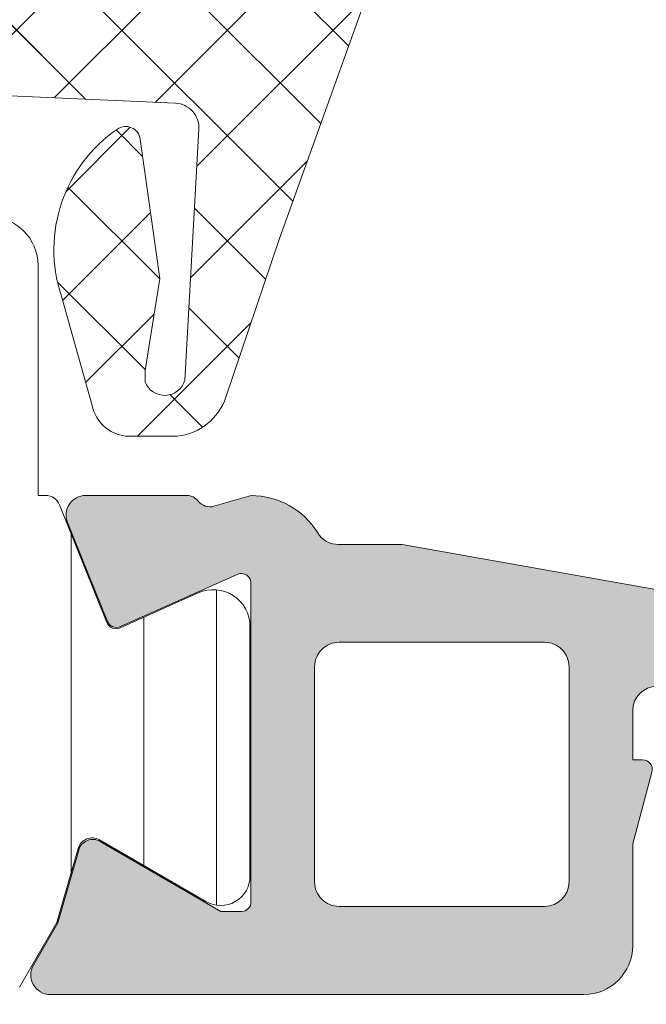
# Model space of a CAD drawing. Header units: millimetres. Extents: x 213386 to 506888, y 183055 to 450952.
# Tile 839 of 1056: x 399581 to 399594, y 325381 to 325402. Entities that reach past the tile are written whole.
import ezdxf

# ---------------------------------------------------------------- set-up
doc = ezdxf.new("R2010")
doc.units = ezdxf.units.MM
doc.layers.add('FASÁDA DETAILNÍ', color=255, linetype='Continuous', lineweight=0)
doc.layers.add('NOVA', color=255, linetype='Continuous', lineweight=0)
pattern_1 = [(135, (0, 0), (-1.077630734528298, -1.077630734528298), []), (225, (0, 0), (1.077630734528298, -1.077630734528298), [])]

# ---------------------------------------------------------------- blocks, each defined once
blk = doc.blocks.new('A$C69D17D4D')
at = {"layer": 'FASÁDA DETAILNÍ'}
h = blk.add_hatch(dxfattribs=at)
h.set_pattern_fill('ANSI37', color=256, scale=0.48, angle=90, style=0)
h.set_pattern_definition(pattern_1)
edge = h.paths.add_edge_path(flags=16)
edge.add_line((1622.219337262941, 7664.174880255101), (1622.119593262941, 7665.567734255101))
edge.add_arc((1622.718060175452, 7665.610591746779), 0.599999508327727, 89.99999164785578, 184.0960805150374, ccw=False)
edge.add_arc((1622.718060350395, 7665.610591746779), 0.5999995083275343, -4.096080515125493, 90.0000083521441, ccw=False)
edge.add_line((1623.316527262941, 7665.567734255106), (1623.216783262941, 7664.174880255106))
edge.add_arc((1622.718060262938, 7664.210594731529), 0.500000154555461, 184.096064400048, 355.9039355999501, ccw=False)
edge = h.paths.add_edge_path(flags=16)
edge.add_arc((1624.318056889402, 7661.010586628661), 0.49999962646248, 89.99995719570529, 180.0000428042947, ccw=False)
edge.add_line((1624.318057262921, 7661.510586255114), (1627.911742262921, 7661.510586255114))
edge.add_arc((1627.911742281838, 7661.010585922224), 0.5000003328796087, -23.21802660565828, 90.00000216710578, ccw=False)
edge.add_line((1628.371248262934, 7660.813470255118), (1625.655370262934, 7654.482368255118))
edge.add_arc((1625.195864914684, 7654.679484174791), 0.4999998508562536, 267.4998893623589, 336.78191820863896, ccw=False)
edge.add_line((1625.174054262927, 7654.179960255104), (1624.296247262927, 7654.218286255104))
edge.add_arc((1624.318056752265, 7654.71780986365), 0.4999994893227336, 179.9999551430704, 267.50002088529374, ccw=False)
edge.add_line((1623.818057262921, 7654.717810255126), (1623.818057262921, 7661.010586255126))
edge = h.paths.add_edge_path(flags=16)
edge.add_line((1598.764138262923, 7655.602424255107), (1594.615468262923, 7664.499277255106))
edge.add_arc((1595.068622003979, 7664.710586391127), 0.4999998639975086, 89.9999703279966, 205.000007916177, ccw=False)
edge.add_line((1595.068622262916, 7665.210586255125), (1604.418057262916, 7665.210586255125))
edge.add_arc((1604.418057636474, 7664.710586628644), 0.49999962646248, -4.28042947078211e-05, 90.00004280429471, ccw=False)
edge.add_line((1604.918057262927, 7664.710586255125), (1604.918057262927, 7655.586663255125))
edge.add_arc((1604.418057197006, 7655.586663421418), 0.5000000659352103, 267.4999727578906, 359.999980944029, ccw=False)
edge.add_line((1604.396247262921, 7655.087139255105), (1599.195483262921, 7655.314209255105))
edge.add_arc((1599.217292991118, 7655.813734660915), 0.5000012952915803, 205.0000919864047, 267.5000025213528, ccw=False)
edge = h.paths.add_edge_path(flags=16)
edge.add_arc((1607.618056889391, 7664.710586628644), 0.49999962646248, 89.99995719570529, 180.0000428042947, ccw=False)
edge.add_line((1607.618057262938, 7665.210586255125), (1614.818057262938, 7665.210586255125))
edge.add_arc((1614.818057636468, 7664.710586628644), 0.49999962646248, -4.28042947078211e-05, 90.00004280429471, ccw=False)
edge.add_line((1615.318057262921, 7664.710586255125), (1615.318057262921, 7663.510586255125))
edge.add_arc((1617.318055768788, 7663.510584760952), 1.999998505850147, 179.9999571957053, 270.0000428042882)
edge.add_line((1617.318057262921, 7661.510586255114), (1621.118057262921, 7661.510586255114))
edge.add_arc((1621.118057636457, 7661.010586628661), 0.49999962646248, -4.28042947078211e-05, 90.00004280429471, ccw=False)
edge.add_line((1621.618057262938, 7661.010586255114), (1621.618057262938, 7654.857525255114))
edge.add_arc((1621.118057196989, 7654.857525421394), 0.5000000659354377, 267.4999727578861, 359.9999809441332, ccw=False)
edge.add_line((1621.096247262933, 7654.35800125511), (1615.596247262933, 7654.59813625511))
edge.add_arc((1615.618056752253, 7655.097659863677), 0.4999994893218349, 179.9999551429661, 267.50002088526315, ccw=False)
edge.add_line((1615.118057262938, 7655.097660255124), (1615.118057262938, 7660.410586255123))
edge.add_arc((1614.018057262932, 7660.410586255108), 1.099999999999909, 0, 180)
edge.add_line((1612.918057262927, 7660.410586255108), (1612.918057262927, 7655.237375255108))
edge.add_arc((1612.418057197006, 7655.23737542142), 0.5000000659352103, 267.4999727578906, 359.999980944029, ccw=False)
edge.add_line((1612.396247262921, 7654.737851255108), (1607.596247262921, 7654.947424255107))
edge.add_arc((1607.618056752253, 7655.446947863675), 0.4999994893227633, 179.9999551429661, 267.50002088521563, ccw=False)
edge.add_line((1607.118057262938, 7655.446948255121), (1607.118057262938, 7664.710586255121))
edge = h.paths.add_edge_path()
edge.add_line((1592.405004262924, 7663.32412925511), (1596.502853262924, 7654.53626325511))
edge.add_ellipse((1599.221778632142, 7655.804120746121), major_axis=(-3.000002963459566, 0), ratio=1, start_angle=25.00003062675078, end_angle=87.49994116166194)
edge.add_line((1599.090917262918, 7652.806973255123), (1599.739867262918, 7652.778639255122))
edge.add_ellipse((1599.7180577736, 7652.279115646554), major_axis=(-0.4999994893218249, 0), ratio=1, start_angle=179.9999551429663, end_angle=267.5000208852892, ccw=False)
edge.add_line((1600.218057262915, 7652.279115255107), (1600.218057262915, 7651.310586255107))
edge.add_ellipse((1600.318057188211, 7651.310586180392), major_axis=(-0.09999992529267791, 0), ratio=1, start_angle=-4.28043988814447e-05, end_angle=90.00004280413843)
edge.add_line((1600.318057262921, 7651.210586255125), (1600.918057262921, 7651.210586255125))
edge.add_ellipse((1600.918057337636, 7651.310586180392), major_axis=(-0.09999992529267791, 0), ratio=1, start_angle=89.99995719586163, end_angle=180.000042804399)
edge.add_line((1601.018057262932, 7651.310586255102), (1601.018057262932, 7652.213624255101))
edge.add_ellipse((1601.518057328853, 7652.213624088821), major_axis=(-0.500000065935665, 0), ratio=1, start_angle=267.49997275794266, end_angle=359.99998094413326, ccw=False)
edge.add_line((1601.539867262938, 7652.713148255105), (1610.440161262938, 7652.319310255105))
edge.add_ellipse((1610.418057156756, 7651.819798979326), major_axis=(-0.5000001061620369, 0), ratio=1, start_angle=179.9999170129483, end_angle=267.46623077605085, ccw=False)
edge.add_line((1610.918057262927, 7651.819798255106), (1610.918057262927, 7651.210586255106))
edge.add_ellipse((1611.018057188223, 7651.210586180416), major_axis=(-0.09999992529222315, 0), ratio=1, start_angle=-4.28043988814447e-05, end_angle=90.00004280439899)
edge.add_line((1611.018057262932, 7651.110586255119), (1611.618057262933, 7651.110586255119))
edge.add_ellipse((1611.618057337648, 7651.210586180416), major_axis=(-0.09999992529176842, 0), ratio=1, start_angle=89.99995719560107, end_angle=180.000042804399)
edge.add_line((1611.718057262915, 7651.210586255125), (1611.718057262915, 7651.740148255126))
edge.add_ellipse((1612.218057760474, 7651.740148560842), major_axis=(-0.5000004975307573, 0), ratio=1, start_angle=-92.53369799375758, end_angle=3.503428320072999e-05, ccw=False)
edge.add_line((1612.240161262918, 7652.239660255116), (1623.780386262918, 7651.729004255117))
edge.add_ellipse((1623.758576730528, 7651.22947965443), major_axis=(-0.5000004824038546, 0), ratio=1, start_angle=176.7829426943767, end_angle=267.500020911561, ccw=False)
edge.add_line((1624.25778926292, 7651.201420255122), (1623.96922626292, 7646.067677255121))
edge.add_ellipse((1623.558808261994, 7646.183232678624), major_axis=(-0.426375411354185, 0), ratio=1, start_angle=20.758972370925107, end_angle=164.2751455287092, ccw=False)
edge.add_line((1623.160113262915, 7646.032109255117), (1623.161353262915, 7646.264712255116))
edge.add_line((1623.161353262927, 7646.264712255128), (1623.459491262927, 7648.147291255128))
edge.add_line((1623.45949126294, 7648.147291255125), (1623.05906526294, 7650.996576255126))
edge.add_ellipse((1622.761984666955, 7650.95482565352), major_axis=(-0.2999999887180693, 0), ratio=1, start_angle=187.9997440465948, end_angle=304.5977463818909)
edge.add_ellipse((1624.295098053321, 7648.732254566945), major_axis=(-3.000047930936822, 0), ratio=1, start_angle=-55.40235871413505, end_angle=18.00842458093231)
edge.add_line((1621.442019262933, 7647.804769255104), (1622.075595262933, 7645.549878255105))
edge.add_ellipse((1622.850807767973, 7645.710807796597), major_axis=(-0.7917403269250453, 0), ratio=1, start_angle=11.72768979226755, end_angle=83.20165374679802)
edge.add_line((1622.757085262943, 7644.92463425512), (1623.815295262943, 7644.92341325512))
edge.add_ellipse((1623.686171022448, 7646.102499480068), major_axis=(-1.18613548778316, 0), ratio=1, start_angle=96.24967815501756, end_angle=161.3444235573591)
edge.add_line((1624.809985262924, 7645.72308025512), (1625.904318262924, 7648.96442025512))
edge.add_line((1625.904318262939, 7648.964420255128), (1628.794096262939, 7657.014215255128))
edge.add_line((1628.794096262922, 7657.014215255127), (1633.126905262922, 7666.912092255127))
edge.add_ellipse((1632.667896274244, 7667.110362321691), major_axis=(-0.5000002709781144, 0), ratio=1, start_angle=156.6379505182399, end_angle=269.9334236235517)
edge.add_line((1632.668477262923, 7667.610362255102), (1632.121776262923, 7667.610997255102))
edge.add_ellipse((1632.121195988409, 7667.110997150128), major_axis=(-0.50000044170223, 0), ratio=1, start_angle=269.9335054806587, end_angle=336.0791754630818)
edge.add_line((1631.664142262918, 7667.31373425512), (1630.262386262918, 7664.10973125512))
edge.add_ellipse((1629.346245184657, 7664.510585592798), major_axis=(-0.9999993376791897, 0), ratio=1, start_angle=89.99994718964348, end_angle=156.3683852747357, ccw=False)
edge.add_line((1629.346244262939, 7663.510586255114), (1624.118302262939, 7663.510586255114))
edge.add_line((1624.118302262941, 7663.510586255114), (1624.118293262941, 7665.310065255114))
edge.add_line((1624.118293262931, 7665.310065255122), (1624.633094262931, 7665.448007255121))
edge.add_ellipse((1624.518329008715, 7665.725161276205), major_axis=(-0.2999756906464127, 0), ratio=1, start_angle=112.4937002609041, end_angle=202.5035666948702)
edge.add_line((1624.795463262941, 7665.839974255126), (1623.946296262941, 7667.110101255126))
edge.add_ellipse((1623.080432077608, 7666.610380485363), major_axis=(-0.9997207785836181, 0), ratio=1, start_angle=209.9907606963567, end_angle=270.0076118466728)
edge.add_line((1623.080299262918, 7667.610101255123), (1622.355938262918, 7667.610070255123))
edge.add_ellipse((1622.356146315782, 7666.610332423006), major_axis=(-0.9997378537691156, 0), ratio=1, start_angle=270.0119236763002, end_angle=330.0086750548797)
edge.add_line((1621.490272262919, 7667.110070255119), (1620.64110526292, 7665.839974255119))
edge.add_ellipse((1620.918252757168, 7665.725162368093), major_axis=(-0.2999875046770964, 0), ratio=1, start_angle=-22.50240617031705, end_angle=67.50139619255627)
edge.add_line((1620.803459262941, 7665.448007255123), (1621.318275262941, 7665.310035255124))
edge.add_line((1621.318275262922, 7665.310035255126), (1621.318283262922, 7663.510586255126))
edge.add_line((1621.318283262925, 7663.510586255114), (1618.118056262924, 7663.510586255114))
edge.add_ellipse((1618.118056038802, 7663.810586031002), major_axis=(-0.2999997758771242, 0), ratio=1, start_angle=-4.280439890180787e-05, end_angle=90.00004280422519, ccw=False)
edge.add_line((1617.818056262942, 7663.810586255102), (1617.818056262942, 7667.110582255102))
edge.add_ellipse((1617.318056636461, 7667.110582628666), major_axis=(-0.49999962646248, 0), ratio=1, start_angle=179.9999571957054, end_angle=270.0000428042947)
edge.add_line((1617.318056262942, 7667.610582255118), (1590.420434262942, 7667.610582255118))
edge.add_line((1590.420434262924, 7667.610582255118), (1589.525316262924, 7666.060190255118))
edge.add_ellipse((1589.958328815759, 7665.810190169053), major_axis=(-0.4999999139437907, 0), ratio=1, start_angle=-30.00001708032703, end_angle=89.99993664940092)
edge.add_line((1589.958328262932, 7665.310190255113), (1589.958328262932, 7663.612819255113))
edge.add_line((1589.958328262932, 7663.612819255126), (1591.951850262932, 7663.612819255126))
edge.add_ellipse((1591.951850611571, 7663.11281899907), major_axis=(-0.5000002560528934, 0), ratio=1, start_angle=205.0001285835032, end_angle=270.0000399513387, ccw=False)
h = blk.add_hatch(dxfattribs=at)
h.set_pattern_fill('ANSI37', color=256, scale=0.48, angle=90, style=0)
h.set_pattern_definition(pattern_1)
edge = h.paths.add_edge_path(flags=16)
edge.add_line((1622.219337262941, 7664.174880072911), (1622.119593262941, 7665.567734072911))
edge.add_arc((1622.718060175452, 7665.610591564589), 0.599999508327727, 89.99999164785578, 184.0960805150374, ccw=False)
edge.add_arc((1622.718060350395, 7665.610591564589), 0.5999995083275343, -4.096080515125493, 90.0000083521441, ccw=False)
edge.add_line((1623.316527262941, 7665.567734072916), (1623.216783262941, 7664.174880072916))
edge.add_arc((1622.718060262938, 7664.210594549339), 0.500000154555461, 184.096064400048, 355.9039355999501, ccw=False)
edge = h.paths.add_edge_path(flags=16)
edge.add_arc((1624.318056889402, 7661.010586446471), 0.49999962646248, 89.99995719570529, 180.0000428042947, ccw=False)
edge.add_line((1624.318057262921, 7661.510586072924), (1627.911742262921, 7661.510586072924))
edge.add_arc((1627.911742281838, 7661.010585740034), 0.5000003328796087, -23.21802660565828, 90.00000216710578, ccw=False)
edge.add_line((1628.371248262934, 7660.813470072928), (1625.655370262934, 7654.482368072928))
edge.add_arc((1625.195864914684, 7654.679483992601), 0.4999998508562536, 267.4998893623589, 336.78191820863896, ccw=False)
edge.add_line((1625.174054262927, 7654.179960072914), (1624.296247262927, 7654.218286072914))
edge.add_arc((1624.318056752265, 7654.71780968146), 0.4999994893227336, 179.9999551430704, 267.50002088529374, ccw=False)
edge.add_line((1623.818057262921, 7654.717810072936), (1623.818057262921, 7661.010586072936))
edge = h.paths.add_edge_path(flags=16)
edge.add_line((1598.764138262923, 7655.602424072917), (1594.615468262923, 7664.499277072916))
edge.add_arc((1595.068622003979, 7664.710586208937), 0.4999998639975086, 89.9999703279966, 205.000007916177, ccw=False)
edge.add_line((1595.068622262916, 7665.210586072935), (1604.418057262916, 7665.210586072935))
edge.add_arc((1604.418057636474, 7664.710586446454), 0.49999962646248, -4.28042947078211e-05, 90.00004280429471, ccw=False)
edge.add_line((1604.918057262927, 7664.710586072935), (1604.918057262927, 7655.586663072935))
edge.add_arc((1604.418057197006, 7655.586663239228), 0.5000000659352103, 267.4999727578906, 359.999980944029, ccw=False)
edge.add_line((1604.396247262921, 7655.087139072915), (1599.195483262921, 7655.314209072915))
edge.add_arc((1599.217292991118, 7655.813734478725), 0.5000012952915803, 205.0000919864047, 267.5000025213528, ccw=False)
edge = h.paths.add_edge_path(flags=16)
edge.add_arc((1607.618056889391, 7664.710586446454), 0.49999962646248, 89.99995719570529, 180.0000428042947, ccw=False)
edge.add_line((1607.618057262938, 7665.210586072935), (1614.818057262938, 7665.210586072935))
edge.add_arc((1614.818057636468, 7664.710586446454), 0.49999962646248, -4.28042947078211e-05, 90.00004280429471, ccw=False)
edge.add_line((1615.318057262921, 7664.710586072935), (1615.318057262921, 7663.510586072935))
edge.add_arc((1617.318055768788, 7663.510584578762), 1.999998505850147, 179.9999571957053, 270.0000428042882)
edge.add_line((1617.318057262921, 7661.510586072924), (1621.118057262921, 7661.510586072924))
edge.add_arc((1621.118057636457, 7661.010586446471), 0.49999962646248, -4.28042947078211e-05, 90.00004280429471, ccw=False)
edge.add_line((1621.618057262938, 7661.010586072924), (1621.618057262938, 7654.857525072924))
edge.add_arc((1621.118057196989, 7654.857525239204), 0.5000000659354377, 267.4999727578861, 359.9999809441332, ccw=False)
edge.add_line((1621.096247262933, 7654.35800107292), (1615.596247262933, 7654.59813607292))
edge.add_arc((1615.618056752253, 7655.097659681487), 0.4999994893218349, 179.9999551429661, 267.50002088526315, ccw=False)
edge.add_line((1615.118057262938, 7655.097660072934), (1615.118057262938, 7660.410586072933))
edge.add_arc((1614.018057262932, 7660.410586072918), 1.099999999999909, 0, 180)
edge.add_line((1612.918057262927, 7660.410586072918), (1612.918057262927, 7655.237375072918))
edge.add_arc((1612.418057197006, 7655.23737523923), 0.5000000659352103, 267.4999727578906, 359.999980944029, ccw=False)
edge.add_line((1612.396247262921, 7654.737851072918), (1607.596247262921, 7654.947424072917))
edge.add_arc((1607.618056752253, 7655.446947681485), 0.4999994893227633, 179.9999551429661, 267.50002088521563, ccw=False)
edge.add_line((1607.118057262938, 7655.446948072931), (1607.118057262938, 7664.710586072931))
edge = h.paths.add_edge_path()
edge.add_line((1592.405004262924, 7663.32412907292), (1596.502853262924, 7654.53626307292))
edge.add_ellipse((1599.221778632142, 7655.804120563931), major_axis=(-3.000002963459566, 0), ratio=1, start_angle=25.00003062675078, end_angle=87.49994116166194)
edge.add_line((1599.090917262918, 7652.806973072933), (1599.739867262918, 7652.778639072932))
edge.add_ellipse((1599.7180577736, 7652.279115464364), major_axis=(-0.4999994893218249, 0), ratio=1, start_angle=179.9999551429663, end_angle=267.5000208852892, ccw=False)
edge.add_line((1600.218057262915, 7652.279115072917), (1600.218057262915, 7651.310586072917))
edge.add_ellipse((1600.318057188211, 7651.310585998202), major_axis=(-0.09999992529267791, 0), ratio=1, start_angle=-4.28043988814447e-05, end_angle=90.00004280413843)
edge.add_line((1600.318057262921, 7651.210586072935), (1600.918057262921, 7651.210586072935))
edge.add_ellipse((1600.918057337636, 7651.310585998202), major_axis=(-0.09999992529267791, 0), ratio=1, start_angle=89.99995719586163, end_angle=180.000042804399)
edge.add_line((1601.018057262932, 7651.310586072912), (1601.018057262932, 7652.213624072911))
edge.add_ellipse((1601.518057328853, 7652.213623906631), major_axis=(-0.500000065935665, 0), ratio=1, start_angle=267.49997275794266, end_angle=359.99998094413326, ccw=False)
edge.add_line((1601.539867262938, 7652.713148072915), (1610.440161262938, 7652.319310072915))
edge.add_ellipse((1610.418057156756, 7651.819798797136), major_axis=(-0.5000001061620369, 0), ratio=1, start_angle=179.9999170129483, end_angle=267.46623077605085, ccw=False)
edge.add_line((1610.918057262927, 7651.819798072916), (1610.918057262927, 7651.210586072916))
edge.add_ellipse((1611.018057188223, 7651.210585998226), major_axis=(-0.09999992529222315, 0), ratio=1, start_angle=-4.28043988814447e-05, end_angle=90.00004280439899)
edge.add_line((1611.018057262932, 7651.110586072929), (1611.618057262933, 7651.110586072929))
edge.add_ellipse((1611.618057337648, 7651.210585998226), major_axis=(-0.09999992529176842, 0), ratio=1, start_angle=89.99995719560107, end_angle=180.000042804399)
edge.add_line((1611.718057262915, 7651.210586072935), (1611.718057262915, 7651.740148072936))
edge.add_ellipse((1612.218057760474, 7651.740148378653), major_axis=(-0.5000004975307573, 0), ratio=1, start_angle=-92.53369799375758, end_angle=3.503428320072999e-05, ccw=False)
edge.add_line((1612.240161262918, 7652.239660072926), (1623.780386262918, 7651.729004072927))
edge.add_ellipse((1623.758576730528, 7651.22947947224), major_axis=(-0.5000004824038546, 0), ratio=1, start_angle=176.7829426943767, end_angle=267.500020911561, ccw=False)
edge.add_line((1624.25778926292, 7651.201420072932), (1623.96922626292, 7646.067677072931))
edge.add_ellipse((1623.558808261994, 7646.183232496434), major_axis=(-0.426375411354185, 0), ratio=1, start_angle=20.758972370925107, end_angle=164.2751455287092, ccw=False)
edge.add_line((1623.160113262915, 7646.032109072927), (1623.161353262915, 7646.264712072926))
edge.add_line((1623.161353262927, 7646.264712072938), (1623.459491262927, 7648.147291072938))
edge.add_line((1623.45949126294, 7648.147291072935), (1623.05906526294, 7650.996576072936))
edge.add_ellipse((1622.761984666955, 7650.95482547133), major_axis=(-0.2999999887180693, 0), ratio=1, start_angle=187.9997440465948, end_angle=304.5977463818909)
edge.add_ellipse((1624.295098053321, 7648.732254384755), major_axis=(-3.000047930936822, 0), ratio=1, start_angle=-55.40235871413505, end_angle=18.00842458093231)
edge.add_line((1621.442019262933, 7647.804769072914), (1622.075595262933, 7645.549878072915))
edge.add_ellipse((1622.850807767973, 7645.710807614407), major_axis=(-0.7917403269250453, 0), ratio=1, start_angle=11.72768979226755, end_angle=83.20165374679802)
edge.add_line((1622.757085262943, 7644.92463407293), (1623.815295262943, 7644.92341307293))
edge.add_ellipse((1623.686171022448, 7646.102499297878), major_axis=(-1.18613548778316, 0), ratio=1, start_angle=96.24967815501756, end_angle=161.3444235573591)
edge.add_line((1624.809985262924, 7645.72308007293), (1625.904318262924, 7648.96442007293))
edge.add_line((1625.904318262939, 7648.964420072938), (1628.794096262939, 7657.014215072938))
edge.add_line((1628.794096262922, 7657.014215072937), (1633.126905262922, 7666.912092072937))
edge.add_ellipse((1632.667896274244, 7667.110362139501), major_axis=(-0.5000002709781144, 0), ratio=1, start_angle=156.6379505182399, end_angle=269.9334236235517)
edge.add_line((1632.668477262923, 7667.610362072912), (1632.121776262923, 7667.610997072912))
edge.add_ellipse((1632.121195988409, 7667.110996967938), major_axis=(-0.50000044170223, 0), ratio=1, start_angle=269.9335054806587, end_angle=336.0791754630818)
edge.add_line((1631.664142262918, 7667.31373407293), (1630.262386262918, 7664.10973107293))
edge.add_ellipse((1629.346245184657, 7664.510585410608), major_axis=(-0.9999993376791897, 0), ratio=1, start_angle=89.99994718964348, end_angle=156.3683852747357, ccw=False)
edge.add_line((1629.346244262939, 7663.510586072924), (1624.118302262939, 7663.510586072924))
edge.add_line((1624.118302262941, 7663.510586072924), (1624.118293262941, 7665.310065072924))
edge.add_line((1624.118293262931, 7665.310065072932), (1624.633094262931, 7665.448007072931))
edge.add_ellipse((1624.518329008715, 7665.725161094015), major_axis=(-0.2999756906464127, 0), ratio=1, start_angle=112.4937002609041, end_angle=202.5035666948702)
edge.add_line((1624.795463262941, 7665.839974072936), (1623.946296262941, 7667.110101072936))
edge.add_ellipse((1623.080432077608, 7666.610380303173), major_axis=(-0.9997207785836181, 0), ratio=1, start_angle=209.9907606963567, end_angle=270.0076118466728)
edge.add_line((1623.080299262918, 7667.610101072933), (1622.355938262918, 7667.610070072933))
edge.add_ellipse((1622.356146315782, 7666.610332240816), major_axis=(-0.9997378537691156, 0), ratio=1, start_angle=270.0119236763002, end_angle=330.0086750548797)
edge.add_line((1621.490272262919, 7667.110070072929), (1620.64110526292, 7665.839974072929))
edge.add_ellipse((1620.918252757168, 7665.725162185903), major_axis=(-0.2999875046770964, 0), ratio=1, start_angle=-22.50240617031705, end_angle=67.50139619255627)
edge.add_line((1620.803459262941, 7665.448007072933), (1621.318275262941, 7665.310035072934))
edge.add_line((1621.318275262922, 7665.310035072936), (1621.318283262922, 7663.510586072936))
edge.add_line((1621.318283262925, 7663.510586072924), (1618.118056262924, 7663.510586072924))
edge.add_ellipse((1618.118056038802, 7663.810585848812), major_axis=(-0.2999997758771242, 0), ratio=1, start_angle=-4.280439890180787e-05, end_angle=90.00004280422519, ccw=False)
edge.add_line((1617.818056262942, 7663.810586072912), (1617.818056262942, 7667.110582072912))
edge.add_ellipse((1617.318056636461, 7667.110582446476), major_axis=(-0.49999962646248, 0), ratio=1, start_angle=179.9999571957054, end_angle=270.0000428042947)
edge.add_line((1617.318056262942, 7667.610582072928), (1590.420434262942, 7667.610582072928))
edge.add_line((1590.420434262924, 7667.610582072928), (1589.525316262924, 7666.060190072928))
edge.add_ellipse((1589.958328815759, 7665.810189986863), major_axis=(-0.4999999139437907, 0), ratio=1, start_angle=-30.00001708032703, end_angle=89.99993664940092)
edge.add_line((1589.958328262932, 7665.310190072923), (1589.958328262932, 7663.612819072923))
edge.add_line((1589.958328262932, 7663.612819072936), (1591.951850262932, 7663.612819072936))
edge.add_ellipse((1591.951850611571, 7663.11281881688), major_axis=(-0.5000002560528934, 0), ratio=1, start_angle=205.0001285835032, end_angle=270.0000399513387, ccw=False)
h = blk.add_hatch(dxfattribs=at)
h.set_pattern_fill('ANSI31', color=256, scale=0.468, angle=45, style=0)
h.set_pattern_definition([(90, (0, 0), (-1.4859, 3.33066907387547e-16), [])])
edge = h.paths.add_edge_path(flags=16)
edge.add_line((1618.729582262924, 7635.858686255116), (1620.012944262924, 7638.081396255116))
edge.add_ellipse((1618.281219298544, 7639.081268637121), major_axis=(-1.999654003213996, 0), ratio=1, start_angle=149.9984985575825, end_angle=209.9999542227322)
edge.add_line((1620.012971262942, 7640.081094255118), (1619.360843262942, 7641.210612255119))
edge.add_ellipse((1616.762763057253, 7639.710609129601), major_axis=(-3.000005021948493, 0), ratio=1, start_angle=210.0000135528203, end_angle=253.9999452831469)
edge.add_line((1617.589679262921, 7642.594398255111), (1613.918657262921, 7643.647046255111))
edge.add_ellipse((1613.780838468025, 7643.166415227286), major_axis=(-0.5000002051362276, 0), ratio=1, start_angle=-106.0000072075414, end_angle=0.000798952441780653)
edge.add_line((1613.28083826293, 7643.166408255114), (1613.28094826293, 7635.608655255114))
edge.add_ellipse((1613.780948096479, 7635.608665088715), major_axis=(-0.4999998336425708, 0), ratio=1, start_angle=0.001126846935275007, end_angle=90.00082121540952)
edge.add_line((1613.780955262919, 7635.108665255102), (1617.430604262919, 7635.108721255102))
edge.add_ellipse((1617.430564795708, 7636.608720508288), major_axis=(-1.49999925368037, 0), ratio=1, start_angle=90.00150753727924, end_angle=149.9984727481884)
edge = h.paths.add_edge_path(flags=16)
edge.add_line((1611.680946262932, 7635.608637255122), (1611.680819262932, 7643.911967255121))
edge.add_ellipse((1611.180818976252, 7643.911958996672), major_axis=(-0.500000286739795, 0), ratio=1, start_angle=180.0009463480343, end_angle=254.0000560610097)
edge.add_line((1611.318637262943, 7644.392590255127), (1605.365875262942, 7646.099517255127))
edge.add_ellipse((1605.228056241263, 7645.618886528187), major_axis=(-0.4999999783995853, 0), ratio=1, start_angle=-106.0000416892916, end_angle=0.0009480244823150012)
edge.add_line((1604.728056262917, 7645.618878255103), (1604.728226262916, 7635.608524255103))
edge.add_ellipse((1605.22822645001, 7635.608536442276), major_axis=(-0.5000001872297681, 0), ratio=1, start_angle=0.00139654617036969, end_angle=90.00089529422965)
edge.add_line((1605.228234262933, 7635.108536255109), (1611.180954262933, 7635.108626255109))
edge.add_ellipse((1611.180945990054, 7635.608626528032), major_axis=(-0.5000002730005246, 0), ratio=1, start_angle=90.00094800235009, end_angle=180.0012292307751)
edge = h.paths.add_edge_path(flags=16)
edge.add_line((1597.363922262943, 7646.157673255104), (1595.530033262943, 7642.981283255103))
edge.add_ellipse((1598.128113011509, 7641.481283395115), major_axis=(-3.000002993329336, 0), ratio=1, start_angle=-29.99996390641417, end_angle=30.00149175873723)
edge.add_line((1595.530073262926, 7639.981214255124), (1597.910568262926, 7635.858331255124))
edge.add_ellipse((1599.209586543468, 7636.608366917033), major_axis=(-1.500000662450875, 0), ratio=1, start_angle=30.00155831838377, end_angle=90.00151717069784)
edge.add_line((1599.20962626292, 7635.108366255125), (1602.62824026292, 7635.108457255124))
edge.add_ellipse((1602.628226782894, 7635.608456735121), major_axis=(-0.499999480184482, 0), ratio=1, start_angle=90.00154469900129, end_angle=180.0014346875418)
edge.add_line((1603.128226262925, 7635.608469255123), (1603.128045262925, 7645.907784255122))
edge.add_ellipse((1602.128044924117, 7645.90776591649), major_axis=(-1.00000033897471, 0), ratio=1, start_angle=180.0010507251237, end_angle=270.001527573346)
edge.add_line((1602.128018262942, 7646.907766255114), (1598.662920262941, 7646.907673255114))
edge.add_ellipse((1598.662960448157, 7645.407673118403), major_axis=(-1.500000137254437, 0), ratio=1, start_angle=270.0015349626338, end_angle=329.9999969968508)
edge = h.paths.add_edge_path()
edge.add_line((1595.516116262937, 7648.507541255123), (1602.069179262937, 7648.507763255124))
edge.add_arc((1602.069346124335, 7643.507765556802), 4.999997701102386, 73.99997623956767, 90.00191209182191, ccw=False)
edge.add_line((1603.44753426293, 7648.314071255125), (1618.33395226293, 7644.045460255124))
edge.add_arc((1618.471770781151, 7644.526090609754), 0.499999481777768, 254.0000020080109, 360.0000739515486)
edge.add_line((1618.971770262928, 7644.526091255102), (1618.971770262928, 7648.409465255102))
edge.add_arc((1619.971770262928, 7648.409485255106), 1.0000000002, 0.001145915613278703, 180.0011459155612, ccw=False)
edge.add_line((1620.971770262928, 7648.409505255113), (1620.971958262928, 7643.711169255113))
edge.add_line((1620.971958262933, 7643.711169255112), (1621.128010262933, 7643.711169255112))
edge.add_arc((1621.128010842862, 7643.411169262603), 0.29999999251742, 21.97384588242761, 90.00011075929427, ccw=False)
edge.add_line((1621.406217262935, 7643.523424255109), (1622.379404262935, 7641.111522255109))
edge.add_arc((1622.564875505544, 7641.186358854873), 0.2000002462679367, 201.9737977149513, 294.1409822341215)
edge.add_line((1622.646672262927, 7641.003850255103), (1624.245357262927, 7641.720350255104))
edge.add_arc((1624.552095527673, 7641.035944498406), 0.7499997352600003, -1.8585077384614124e-05, 114.1410584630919, ccw=False)
edge.add_line((1625.302095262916, 7641.035944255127), (1625.302095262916, 7635.928395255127))
edge.add_arc((1624.702095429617, 7635.928395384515), 0.5999998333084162, 239.8570751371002, 359.99998764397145, ccw=False)
edge.add_line((1624.400800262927, 7635.4095302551), (1622.228843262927, 7636.6707462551))
edge.add_arc((1622.078194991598, 7636.411313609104), 0.300000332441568, 59.85696930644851, 163.9999309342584)
edge.add_line((1621.789816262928, 7636.49400525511), (1621.355549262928, 7634.97953325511))
edge.add_line((1621.355549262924, 7634.9795332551), (1620.593001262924, 7633.6587612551))
edge.add_arc((1620.333194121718, 7633.808761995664), 0.2999999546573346, 267.5366952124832, 329.999831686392, ccw=False)
edge.add_line((1620.320300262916, 7633.509039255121), (1596.330646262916, 7633.509039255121))
edge.add_arc((1596.310691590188, 7633.808374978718), 0.3000001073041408, 210.0001477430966, 273.81387623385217, ccw=False)
edge.add_line((1596.050884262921, 7633.658374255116), (1595.288316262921, 7634.979180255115))
edge.add_line((1595.288316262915, 7634.979180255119), (1594.854049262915, 7636.493651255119))
edge.add_arc((1594.565670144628, 7636.410960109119), 0.3000005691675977, 15.99995676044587, 120.142918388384)
edge.add_line((1594.415022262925, 7636.670393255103), (1592.243066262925, 7635.409177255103))
edge.add_arc((1591.941770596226, 7635.928042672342), 0.6000003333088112, 180.0000398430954, 300.14295234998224, ccw=False)
edge.add_line((1591.341770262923, 7635.928042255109), (1591.341770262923, 7645.831642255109))
edge.add_arc((1592.091770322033, 7645.831642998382), 0.750000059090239, 65.85897973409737, 180.0000567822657, ccw=False)
edge.add_line((1592.398508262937, 7646.516049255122), (1593.997193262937, 7645.799549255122))
edge.add_arc((1594.078990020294, 7645.982057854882), 0.2000002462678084, 245.859017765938, 338.0262022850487)
edge.add_line((1594.264461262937, 7645.907221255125), (1595.237920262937, 7648.319796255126))
edge.add_arc((1595.516126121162, 7648.207542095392), 0.2999991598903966, 90.00188279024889, 158.0262614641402, ccw=False)
h = blk.add_hatch(color=256, dxfattribs=at)
edge = h.paths.add_edge_path(flags=16)
edge.add_line((1631.321845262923, 7640.710442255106), (1627.122095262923, 7640.710442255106))
edge.add_ellipse((1627.122094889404, 7640.210442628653), major_axis=(-0.49999962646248, 0), ratio=1, start_angle=-90.00004280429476, end_angle=4.280429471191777e-05)
edge.add_line((1626.622095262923, 7640.210442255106), (1626.622095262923, 7635.810418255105))
edge.add_ellipse((1627.122094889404, 7635.810417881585), major_axis=(-0.49999962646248, 0), ratio=1, start_angle=-4.280429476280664e-05, end_angle=90.00004280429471)
edge.add_line((1627.122095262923, 7635.310418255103), (1631.321844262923, 7635.310418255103))
edge.add_ellipse((1631.321843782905, 7635.810418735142), major_axis=(-0.5000004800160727, 0), ratio=1, start_angle=90.00005500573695, end_angle=179.9999449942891)
edge.add_line((1631.821844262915, 7635.810418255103), (1631.821845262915, 7640.210442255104))
edge.add_ellipse((1631.32184563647, 7640.210442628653), major_axis=(-0.49999962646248, 0), ratio=1, start_angle=179.9999571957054, end_angle=270.0000428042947)
edge = h.paths.add_edge_path()
edge.add_line((1628.408441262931, 7642.708823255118), (1635.171441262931, 7641.509063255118))
edge.add_arc((1634.822096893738, 7639.539811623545), 1.999998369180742, -3.920261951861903e-05, 79.94040986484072, ccw=False)
edge.add_line((1636.822095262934, 7639.539810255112), (1636.822095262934, 7635.374837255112))
edge.add_line((1636.822095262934, 7635.374837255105), (1636.361814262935, 7633.657048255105))
edge.add_arc((1636.168629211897, 7633.708812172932), 0.1999999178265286, 270.0000146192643, 344.99996142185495, ccw=False)
edge.add_line((1636.168629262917, 7633.50881225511), (1635.722095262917, 7633.50881225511))
edge.add_arc((1635.722094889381, 7634.008811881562), 0.49999962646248, 179.9999571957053, 270.0000428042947, ccw=False)
edge.add_line((1635.222095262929, 7634.00881225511), (1635.222095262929, 7639.30881225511))
edge.add_arc((1634.722095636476, 7639.308812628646), 0.49999962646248, 359.9999571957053, 450.0000428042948)
edge.add_line((1634.722095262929, 7639.808812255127), (1633.621845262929, 7639.808812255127))
edge.add_arc((1633.62184574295, 7639.308811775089), 0.5000004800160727, 90.00005500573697, 179.9999449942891)
edge.add_line((1633.12184526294, 7639.308812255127), (1633.12184526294, 7638.308812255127))
edge.add_line((1633.12184526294, 7638.308812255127), (1633.32184526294, 7638.308812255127))
edge.add_arc((1633.321844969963, 7638.108812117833), 0.200000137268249, -15.000005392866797, 89.99991606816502, ccw=False)
edge.add_line((1633.515030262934, 7638.057048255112), (1633.121844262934, 7636.589660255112))
edge.add_line((1633.121844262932, 7636.589660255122), (1633.121844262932, 7634.508812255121))
edge.add_arc((1632.121843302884, 7634.508813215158), 1.0000009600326, 270.00005500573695, 359.99994499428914, ccw=False)
edge.add_line((1632.121844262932, 7633.50881225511), (1621.222342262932, 7633.50881225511))
edge.add_arc((1621.222342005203, 7633.908812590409), 0.4000003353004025, 150.0000831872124, 270.0000369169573, ccw=False)
edge.add_line((1620.875931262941, 7634.108812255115), (1621.374097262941, 7634.971660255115))
edge.add_line((1621.374097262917, 7634.971660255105), (1621.801967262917, 7636.463821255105))
edge.add_arc((1622.090346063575, 7636.381129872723), 0.3000003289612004, 59.82075871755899, 163.9999831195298, ccw=False)
edge.add_line((1622.241158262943, 7636.640467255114), (1624.706769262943, 7635.208732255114))
edge.add_line((1624.706769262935, 7635.208732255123), (1625.127188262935, 7635.208732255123))
edge.add_arc((1625.130680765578, 7635.400300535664), 0.1916001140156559, 268.9555499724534, 362.5222219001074)
edge.add_line((1625.322095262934, 7635.408732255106), (1625.322095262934, 7641.898171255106))
edge.add_arc((1625.122928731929, 7641.916409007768), 0.199999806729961, 354.7679954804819, 474.1409481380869)
edge.add_line((1625.041132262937, 7642.09891725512), (1622.657447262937, 7641.03059625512))
edge.add_arc((1622.575650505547, 7641.213104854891), 0.2000002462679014, 201.9737977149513, 294.14098223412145, ccw=False)
edge.add_line((1622.390179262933, 7641.138268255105), (1621.573819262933, 7643.161496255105))
edge.add_arc((1621.944761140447, 7643.311169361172), 0.3999998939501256, 89.999982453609, 201.9738178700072, ccw=False)
edge.add_line((1621.944761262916, 7643.711169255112), (1624.008908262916, 7643.711170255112))
edge.add_arc((1624.008909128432, 7643.411170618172), 0.2999996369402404, 37.90491346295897, 90.00016529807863, ccw=False)
edge.add_arc((1624.482328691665, 7643.779781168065), 0.3000002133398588, 217.9046525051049, 285.999862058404)
edge.add_line((1624.565019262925, 7643.491402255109), (1625.322908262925, 7643.708724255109))
edge.add_arc((1625.322908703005, 7642.108725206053), 1.599999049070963, 31.592394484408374, 90.00001575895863, ccw=False)
edge.add_arc((1627.11168074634, 7643.208857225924), 0.4999999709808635, 211.5923359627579, 269.998454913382)
edge.add_line((1627.111667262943, 7642.708857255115), (1628.408441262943, 7642.708823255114))
h = blk.add_hatch(dxfattribs=at)
h.set_pattern_fill('ANSI37', color=256, scale=0.625, angle=90, style=0)
h.set_pattern_definition([(135, (0, 0), (-1.403165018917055, -1.403165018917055), []), (225, (0, 0), (1.403165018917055, -1.403165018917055), [])])
edge = h.paths.add_edge_path()
edge.add_ellipse((1632.19749843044, 7624.123670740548), major_axis=(-5.039467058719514, 0), ratio=1, start_angle=119.791784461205, end_angle=175.0355387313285, ccw=False)
edge.add_ellipse((1634.552298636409, 7620.010586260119), major_axis=(-0.3000000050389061, 0), ratio=1, start_angle=90.00069261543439, end_angle=119.79217298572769, ccw=False)
edge.add_line((1634.55230226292, 7619.710586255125), (1634.01801826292, 7619.710583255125))
edge.add_ellipse((1634.018017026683, 7620.010583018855), major_axis=(-0.2999997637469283, 0), ratio=1, start_angle=-4.5121569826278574e-05, end_angle=90.00023610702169, ccw=False)
edge.add_line((1633.718017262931, 7620.01058325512), (1633.718017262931, 7621.56058025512))
edge.add_ellipse((1633.418006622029, 7621.560572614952), major_axis=(-0.3000106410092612, 0), ratio=1, start_angle=180.0014591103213, end_angle=269.9956760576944)
edge.add_line((1633.418029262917, 7621.860583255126), (1632.018047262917, 7621.860594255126))
edge.add_ellipse((1632.018050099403, 7622.160584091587), major_axis=(-0.2999898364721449, 0), ratio=1, start_angle=0.00035074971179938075, end_angle=89.99945825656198, ccw=False)
edge.add_line((1631.718060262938, 7622.160582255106), (1631.718060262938, 7623.860594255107))
edge.add_ellipse((1632.018070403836, 7623.860587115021), major_axis=(-0.300010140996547, 0), ratio=1, start_angle=270.0044194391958, end_angle=359.9986363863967, ccw=False)
edge.add_line((1632.018047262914, 7624.160597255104), (1633.581878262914, 7624.160586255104))
edge.add_ellipse((1633.614735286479, 7624.461745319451), major_axis=(-0.3029461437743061, 0), ratio=1, start_angle=83.77354909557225, end_angle=193.4835773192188)
edge.add_ellipse((1644.930699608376, 7633.166668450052), major_axis=(-14.00076634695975, 0), ratio=1, start_angle=15.301732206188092, end_angle=38.07562007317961, ccw=False)
edge.add_ellipse((1630.938461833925, 7629.35995487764), major_axis=(-0.500472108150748, 0), ratio=1, start_angle=192.9176085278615, end_angle=309.8066343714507)
edge.add_line((1630.618060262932, 7629.744422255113), (1630.618060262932, 7621.461143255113))
edge.add_ellipse((1631.118059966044, 7621.461143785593), major_axis=(-0.4999997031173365, 0), ratio=1, start_angle=6.078930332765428e-05, end_angle=60.00001964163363)
edge.add_line((1630.868060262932, 7621.028131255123), (1631.168060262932, 7620.854925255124))
edge.add_ellipse((1630.918060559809, 7620.421912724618), major_axis=(-0.4999997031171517, 0), ratio=1, start_angle=180.0000607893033, end_angle=240.0000196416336, ccw=False)
edge.add_line((1631.41806026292, 7620.421913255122), (1631.41806026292, 7618.792565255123))
edge.add_ellipse((1630.418060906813, 7618.792564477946), major_axis=(-0.9999993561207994, 0), ratio=1, start_angle=120.0503388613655, end_angle=180.0000445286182, ccw=False)
edge.add_ellipse((1634.574387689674, 7611.608183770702), major_axis=(-7.30002344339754, 0), ratio=1, start_angle=300.0503545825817, end_angle=348.7144463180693)
edge.add_ellipse((1627.518050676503, 7613.423415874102), major_axis=(-0.3999905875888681, 0), ratio=1, start_angle=75.14702477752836, end_angle=159.4981705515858)
edge.add_ellipse((1633.867148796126, 7611.049348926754), major_axis=(-6.378448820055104, 0), ratio=1, start_angle=284.45259778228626, end_angle=339.49812541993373, ccw=False)
edge.add_line((1632.275222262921, 7617.225948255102), (1633.685929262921, 7617.589535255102))
edge.add_line((1633.685929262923, 7617.589535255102), (1634.548630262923, 7617.799648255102))
edge.add_ellipse((1633.218065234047, 7623.13627097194), major_axis=(-5.49999502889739, 0), ratio=1, start_angle=103.9999549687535, end_angle=180.0000342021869)
edge.add_line((1638.718060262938, 7623.136274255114), (1638.718060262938, 7635.554302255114))
edge.add_line((1638.718060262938, 7635.554302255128), (1638.430441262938, 7636.917359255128))
edge.add_ellipse((1638.919667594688, 7637.02059187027), major_axis=(-0.4999993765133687, 0), ratio=1, start_angle=-49.71624840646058, end_angle=11.91530077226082, ccw=False)
edge.add_line((1638.596381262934, 7637.40201725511), (1640.452989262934, 7638.97562825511))
edge.add_ellipse((1639.968059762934, 7639.547767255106), major_axis=(-0.7499997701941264, 0), ratio=1, start_angle=130.2837061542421, end_angle=310.2837061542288)
edge.add_line((1639.483130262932, 7640.119906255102), (1637.171486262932, 7638.160620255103))
edge.add_ellipse((1637.818058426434, 7637.397768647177), major_axis=(-0.999999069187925, 0), ratio=1, start_angle=-49.71630131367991, end_angle=11.91524786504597)
edge.add_line((1636.83960526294, 7637.191304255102), (1637.21806026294, 7635.397767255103))
edge.add_line((1637.218060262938, 7635.397767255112), (1637.218060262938, 7623.687566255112))
at = {"layer": 'FASÁDA DETAILNÍ', "extrusion": (0, 0, -1)}
for points in [[(-1612.240161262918, 7652.239660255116), (-1623.780386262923, 7651.729004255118), (-1623.780386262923, 7651.729004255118, 0.417884), (-1624.25778926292, 7651.201420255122), (-1623.96922626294, 7646.067677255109), (-1623.96922626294, 7646.067677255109, 0.723322), (-1623.160113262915, 7646.032109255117), (-1623.161353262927, 7646.264712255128), (-1623.45949126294, 7648.147291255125), (-1623.059065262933, 7650.9965762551), (-1623.059065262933, 7650.9965762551, -0.557725), (-1622.59164126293, 7651.201773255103, -0.331739), (-1621.442019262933, 7647.804769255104), (-1622.075595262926, 7645.549878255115), (-1622.075595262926, 7645.549878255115, -0.322384), (-1622.757085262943, 7644.92463425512), (-1623.815295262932, 7644.923413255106), (-1623.815295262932, 7644.923413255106, -0.291922), (-1624.809985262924, 7645.72308025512), (-1625.904318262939, 7648.964420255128), (-1628.794096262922, 7657.014215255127)], [(-1612.240161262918, 7652.239660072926), (-1623.780386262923, 7651.729004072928), (-1623.780386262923, 7651.729004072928, 0.417884), (-1624.25778926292, 7651.201420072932), (-1623.96922626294, 7646.067677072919), (-1623.96922626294, 7646.067677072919, 0.723322), (-1623.160113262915, 7646.032109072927), (-1623.161353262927, 7646.264712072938), (-1623.45949126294, 7648.147291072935), (-1623.059065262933, 7650.99657607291), (-1623.059065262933, 7650.99657607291, -0.557725), (-1622.59164126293, 7651.201773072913, -0.331739), (-1621.442019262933, 7647.804769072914), (-1622.075595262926, 7645.549878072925), (-1622.075595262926, 7645.549878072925, -0.322384), (-1622.757085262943, 7644.92463407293), (-1623.815295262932, 7644.923413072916), (-1623.815295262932, 7644.923413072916, -0.291922), (-1624.809985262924, 7645.72308007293), (-1625.904318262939, 7648.964420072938), (-1628.794096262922, 7657.014215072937)]]:
    blk.add_lwpolyline(points, format="xyb", dxfattribs=at)
at = {"layer": 'FASÁDA DETAILNÍ'}
for points in [[(1618.971770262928, 7648.409465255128, -1), (1620.971770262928, 7648.409505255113), (1620.971958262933, 7643.711169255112), (1621.128010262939, 7643.711169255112), (1621.128010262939, 7643.711169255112, -0.305856), (1621.406217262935, 7643.523424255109), (1622.379404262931, 7641.111522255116), (1622.379404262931, 7641.111522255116, 0.425336), (1622.646672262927, 7641.003850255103), (1624.245357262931, 7641.720350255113), (1624.245357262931, 7641.720350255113, -0.543753), (1625.302095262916, 7641.035944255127), (1625.302095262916, 7635.92839525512), (1625.302095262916, 7635.92839525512, -0.578182), (1624.400800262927, 7635.4095302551), (1622.228843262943, 7636.670746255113), (1622.228843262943, 7636.670746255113, 0.488505), (1621.789816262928, 7636.49400525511), (1621.355549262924, 7634.9795332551), (1620.593001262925, 7633.658761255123)], [(1633.62184526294, 7639.808812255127, 0.414213), (1633.12184526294, 7639.308812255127), (1633.12184526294, 7638.308812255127), (1633.321845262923, 7638.308812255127), (1633.321845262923, 7638.308812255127, -0.493145), (1633.515030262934, 7638.057048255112), (1633.121844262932, 7636.589660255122), (1633.121844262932, 7634.50881225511), (1633.121844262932, 7634.50881225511, -0.414213), (1632.121844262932, 7633.50881225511), (1621.222342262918, 7633.50881225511), (1621.222342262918, 7633.50881225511, -0.57735), (1620.875931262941, 7634.108812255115), (1621.374097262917, 7634.971660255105), (1621.801967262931, 7636.463821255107), (1621.801967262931, 7636.463821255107, -0.488701), (1622.241158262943, 7636.640467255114), (1624.706769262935, 7635.208732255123), (1625.127188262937, 7635.208732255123), (1625.127188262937, 7635.208732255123, 0.432566), (1625.322095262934, 7635.408732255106), (1625.322095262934, 7641.898171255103), (1625.322095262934, 7641.898171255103, 0.573708), (1625.041132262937, 7642.09891725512), (1622.657447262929, 7641.030596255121), (1622.657447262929, 7641.030596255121, -0.425336), (1622.390179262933, 7641.138268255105), (1621.573819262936, 7643.16149625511), (1621.573819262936, 7643.16149625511, -0.531563), (1621.944761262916, 7643.711169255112), (1624.008908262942, 7643.711170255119), (1624.008908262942, 7643.711170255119, -0.231306), (1624.245618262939, 7643.595476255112, 0.306185), (1624.565019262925, 7643.491402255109), (1625.322908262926, 7643.708724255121), (1625.322908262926, 7643.708724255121, -0.260516), (1626.685782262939, 7642.946921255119, 0.260509), (1627.111667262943, 7642.708857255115), (1628.408441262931, 7642.708823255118), (1628.408441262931, 7642.708823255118), (1635.171441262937, 7641.5090632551)]]:
    blk.add_lwpolyline(points, format="xyb", dxfattribs=at)
at = {"layer": 'FASÁDA DETAILNÍ', "extrusion": (0, 0, -1)}
blk.add_lwpolyline([(-1631.321845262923, 7640.710442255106), (-1627.122095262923, 7640.710442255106), (-1627.122095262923, 7640.710442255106, -0.414214), (-1626.622095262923, 7640.210442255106), (-1626.622095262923, 7635.810418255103), (-1626.622095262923, 7635.810418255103, -0.414214), (-1627.122095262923, 7635.310418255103), (-1631.321844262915, 7635.310418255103), (-1631.321844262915, 7635.310418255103, -0.414213), (-1631.821844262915, 7635.810418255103), (-1631.821845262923, 7640.210442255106), (-1631.821845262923, 7640.210442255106, -0.414214), (-1631.321845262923, 7640.710442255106)], format="xyb", close=True, dxfattribs=at)

msp = doc.modelspace()

# ---------------------------------------------------------------- block references
at = {"layer": 'NOVA', "ltscale": 300}
msp.add_blockref('A$C69D17D4D', (397960.6382589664, 317748.1544064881), dxfattribs=at)

doc.saveas('drawing.dxf')
